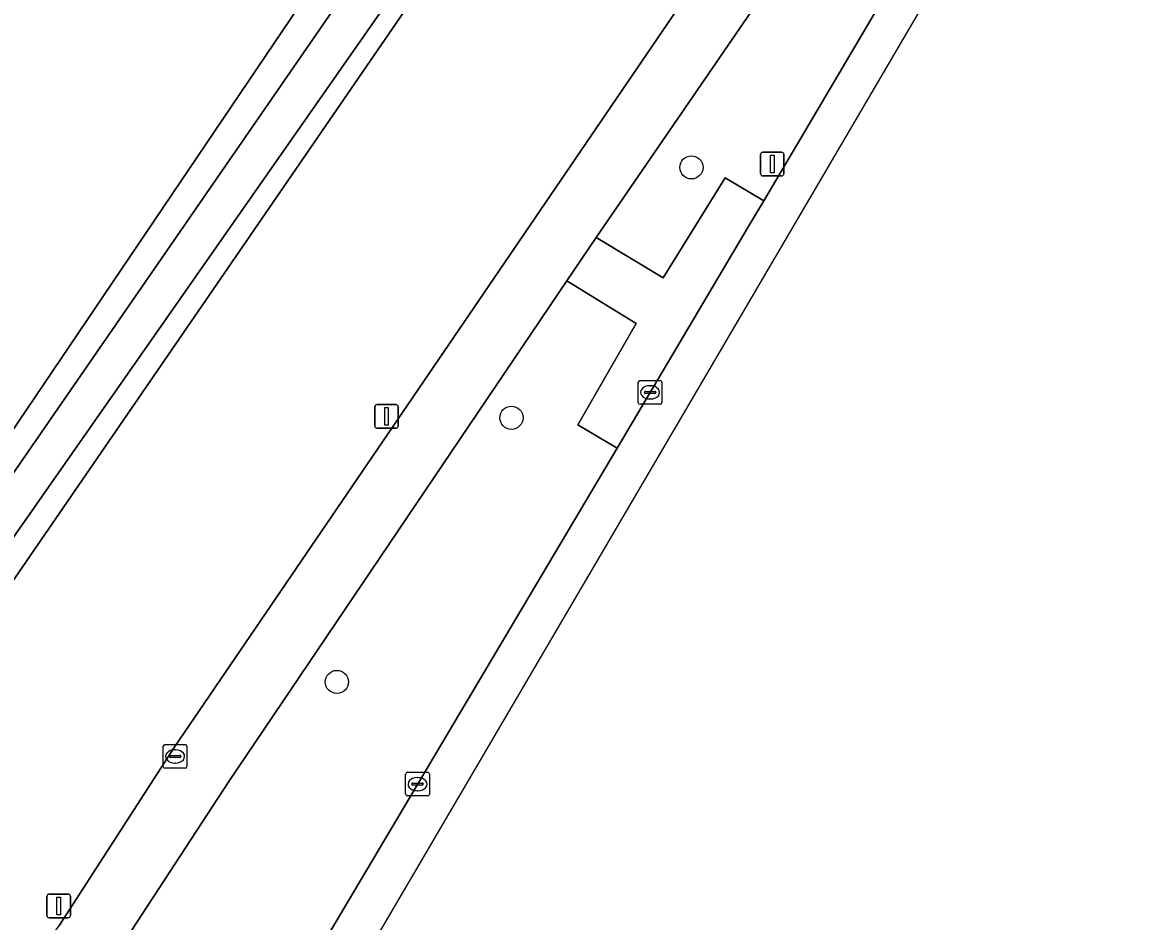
# Model space of a CAD drawing. Extents: x 158132 to 159664, y 385256 to 387218.
# Drawn here: x 159461.39 to 159508.97, y 385616.85 to 385654.79 of the extents above; entities that cross this region are included whole.
import ezdxf

# ---------------------------------------------------------------- set-up
doc = ezdxf.new("R2010")
doc.units = 0
for name, color, linetype in [('IMGEO_Berm_groen', 7, 'Continuous'), ('IMGEO_Boom', 7, 'Continuous'), ('IMGEO_Fietspad_gesloten', 7, 'Continuous'), ('IMGEO_Gemengd_bos', 7, 'Continuous'), ('IMGEO_Kolk', 7, 'Continuous'), ('IMGEO_Lichtmast', 7, 'Continuous'), ('IMGEO_Oever', 7, 'Continuous'), ('IMGEO_Rijbaan_lokaal_gesloten', 7, 'Continuous'), ('IMGEO_Rioolput', 7, 'Continuous'), ('IMGEO_Voetpad_open', 7, 'Continuous'), ('IMGEO_Waterloop', 7, 'Continuous')]:
    doc.layers.add(name, color=color, linetype=linetype)

msp = doc.modelspace()

# ---------------------------------------------------------------- linework, layer by layer
at = {"layer": 'IMGEO_Berm_groen'}
for points in [[(159500, 385666.681), (159485.615, 385645.713), (159488.44, 385644.013), (159491.056, 385648.236), (159492.687, 385647.267), (159500, 385659.649)], [(159486.491, 385636.827), (159484.831, 385637.813), (159487.299, 385642.082), (159484.366, 385643.892), (159470.101, 385622.763), (159465.304, 385615.407)], [(159368.476, 385449.027), (159364.497, 385441.803), (159367.787, 385443.209), (159369.039, 385443.95), (159370.193, 385444.779), (159373.174, 385450.315), (159374.834, 385453.308), (159384.114, 385470.04), (159395.51, 385489.524), (159401.845, 385500), (159405.1, 385505.382), (159415.675, 385521.795), (159427.275, 385538.785), (159438.122, 385555.049), (159440.793, 385559.563), (159442.227, 385561.786), (159474.05, 385615.878), (159486.491, 385636.827)]]:
    msp.add_lwpolyline(points, dxfattribs=at)
at = {"layer": 'IMGEO_Boom'}
for centre in [(159489.634, 385648.679), (159482.033, 385638.11), (159474.662, 385626.958)]:
    msp.add_circle(centre, 0.489, dxfattribs=at)
at = {"layer": 'IMGEO_Fietspad_gesloten'}
for points in [[(159501.232, 385673.246), (159500, 385671.439), (159467.795, 385624.195), (159462.952, 385616.695)], [(159465.304, 385615.407), (159470.101, 385622.763), (159484.366, 385643.892), (159485.615, 385645.713), (159500, 385666.681)]]:
    msp.add_lwpolyline(points, dxfattribs=at)
at = {"layer": 'IMGEO_Gemengd_bos'}
for points in [[(159331.512, 385623.597), (159362.376, 385606.446), (159365.918, 385604.015), (159416.367, 385572.963), (159445.368, 385614.517), (159481.014, 385667.243), (159483.848, 385671.897), (159484.375, 385680.168), (159492.315, 385691.406)], [(159493.352, 385690.734), (159485.879, 385679.522), (159485.62, 385670.506), (159482.886, 385662.99), (159480.165, 385659.135), (159448.136, 385612.543), (159419.165, 385571.033), (159417.864, 385569.346), (159360.801, 385604.704), (159330.651, 385621.297)], [(159398.87, 385528.731), (159422.983, 385564.547), (159448.11, 385601.527), (159451.071, 385605.708), (159452.241, 385606.73), (159453.89, 385607.616), (159454.789, 385607.713), (159455.576, 385608.317), (159456.774, 385608.57), (159457.009, 385608.467), (159462.952, 385616.695), (159467.795, 385624.195), (159500, 385671.439), (159501.232, 385673.246)]]:
    msp.add_lwpolyline(points, dxfattribs=at)
at = {"layer": 'IMGEO_Kolk'}
for p, q in [((159487.462, 385639.682), (159488.314, 385639.682)), ((159487.387, 385638.756), (159487.387, 385639.608)), ((159487.646, 385639.176), (159487.646, 385639.188)), ((159487.689, 385639.225), (159488.087, 385639.225)), ((159487.875, 385639.462), (159487.9, 385639.462)), ((159488.13, 385639.188), (159488.13, 385639.176)), ((159488.388, 385639.608), (159488.388, 385638.756)), ((159488.084, 385639.139), (159487.686, 385639.139)), ((159487.898, 385638.902), (159487.873, 385638.902)), ((159488.314, 385638.682), (159487.462, 385638.682)), ((159477.567, 385622.22), (159477.567, 385623.072)), ((159477.642, 385623.146), (159478.494, 385623.146)), ((159478.568, 385623.072), (159478.568, 385622.22)), ((159477.826, 385622.64), (159477.826, 385622.652)), ((159478.264, 385622.603), (159477.866, 385622.603)), ((159477.869, 385622.689), (159478.267, 385622.689)), ((159478.055, 385622.926), (159478.08, 385622.926)), ((159478.31, 385622.652), (159478.31, 385622.64)), ((159478.494, 385622.146), (159477.642, 385622.146)), ((159478.078, 385622.366), (159478.053, 385622.366))]:
    msp.add_line(p, q, dxfattribs=at)
for points in [[(159487.462, 385639.682), (159488.314, 385639.682)], [(159487.387, 385638.756), (159487.387, 385639.608)], [(159488.388, 385639.608), (159488.388, 385638.756)], [(159488.314, 385638.682), (159487.462, 385638.682)], [(159477.567, 385622.22), (159477.567, 385623.072)], [(159477.642, 385623.146), (159478.494, 385623.146)], [(159478.568, 385623.072), (159478.568, 385622.22)], [(159478.494, 385622.146), (159477.642, 385622.146)]]:
    msp.add_lwpolyline(points, dxfattribs=at)
for centre, radius, start, end in [((159487.464, 385639.606), 0.0765, 91.552, 178.448), ((159487.464, 385639.606), 0.0765, 91.552, 178.448), ((159488.312, 385639.606), 0.0765, 1.552, 88.448), ((159488.312, 385639.606), 0.0765, 1.552, 88.448), ((159487.686, 385639.185), 0.0403, 85.8775, 175.7526), ((159487.683, 385639.175), 0.0366, 178.938, 274.7102), ((159488.087, 385639.182), 0.043, 264.8664, 352.4533), ((159488.091, 385639.187), 0.0386, 1.7309, 96.639), ((159487.464, 385638.758), 0.0765, 181.552, 268.448), ((159487.464, 385638.758), 0.0765, 181.552, 268.448), ((159488.312, 385638.758), 0.0765, 271.552, 358.448), ((159488.312, 385638.758), 0.0765, 271.552, 358.448), ((159477.644, 385623.07), 0.0765, 91.552, 178.448), ((159477.644, 385623.07), 0.0765, 91.552, 178.448), ((159478.492, 385623.07), 0.0765, 1.552, 88.448), ((159478.492, 385623.07), 0.0765, 1.552, 88.448), ((159477.866, 385622.649), 0.0403, 85.8775, 175.7526), ((159477.863, 385622.639), 0.0366, 178.938, 274.7102), ((159478.267, 385622.646), 0.043, 264.8664, 352.4533), ((159478.271, 385622.651), 0.0386, 1.7309, 96.639), ((159477.644, 385622.222), 0.0765, 181.552, 268.448), ((159477.644, 385622.222), 0.0765, 181.552, 268.448), ((159478.492, 385622.222), 0.0765, 271.552, 358.448), ((159478.492, 385622.222), 0.0765, 271.552, 358.448)]:
    msp.add_arc(centre, radius, start, end, dxfattribs=at)
for centre, major_axis, ratio, start_param, end_param in [((159487.874, 385639.182), (-0.387, 0.002), 0.722429, 4.712389, 7.853982), ((159487.899, 385639.182), (-0.39, 0.002), 0.717154, 1.570796, 4.712389), ((159478.054, 385622.646), (-0.387, 0.002), 0.722429, 4.712389, 7.853982), ((159478.079, 385622.646), (-0.39, 0.002), 0.717154, 1.570796, 4.712389)]:
    msp.add_ellipse(centre, major_axis=major_axis, ratio=ratio, start_param=start_param, end_param=end_param, dxfattribs=at)
at = {"layer": 'IMGEO_Lichtmast'}
for p, q in [((159492.55, 385648.42), (159492.55, 385649.22)), ((159492.55, 385649.22), (159492.55, 385648.42)), ((159492.65, 385649.32), (159493.44, 385649.32)), ((159493.44, 385649.32), (159492.65, 385649.32)), ((159493.54, 385649.22), (159493.54, 385648.42)), ((159493.54, 385648.42), (159493.54, 385649.22)), ((159493.44, 385648.32), (159492.65, 385648.32)), ((159492.65, 385648.32), (159493.44, 385648.32)), ((159476.263, 385637.767), (159476.263, 385638.567)), ((159476.263, 385638.567), (159476.263, 385637.767)), ((159476.363, 385638.667), (159477.153, 385638.667)), ((159477.153, 385638.667), (159476.363, 385638.667)), ((159477.253, 385638.567), (159477.253, 385637.767)), ((159477.253, 385637.767), (159477.253, 385638.567)), ((159477.153, 385637.667), (159476.363, 385637.667)), ((159476.363, 385637.667), (159477.153, 385637.667)), ((159462.42, 385617.102), (159462.42, 385617.902)), ((159462.42, 385617.902), (159462.42, 385617.102)), ((159462.52, 385618.002), (159463.31, 385618.002)), ((159463.31, 385618.002), (159462.52, 385618.002)), ((159463.41, 385617.902), (159463.41, 385617.102)), ((159463.41, 385617.102), (159463.41, 385617.902)), ((159463.31, 385617.002), (159462.52, 385617.002)), ((159462.52, 385617.002), (159463.31, 385617.002))]:
    msp.add_line(p, q, dxfattribs=at)
for points in [[(159492.97, 385649.195), (159493.12, 385649.195), (159493.12, 385648.445), (159492.97, 385648.445), (159492.97, 385649.195)], [(159476.683, 385638.542), (159476.833, 385638.542), (159476.833, 385637.792), (159476.683, 385637.792), (159476.683, 385638.542)], [(159462.84, 385617.877), (159462.99, 385617.877), (159462.99, 385617.127), (159462.84, 385617.127), (159462.84, 385617.877)]]:
    msp.add_lwpolyline(points, dxfattribs=at)
for centre, start, end in [((159492.65, 385649.22), 90, 180), ((159492.65, 385649.22), 90, 180), ((159493.44, 385649.22), 0, 90), ((159493.44, 385649.22), 360, 90), ((159492.65, 385648.42), 180, 270), ((159492.65, 385648.42), 180, 270), ((159493.44, 385648.42), 270, 0), ((159493.44, 385648.42), 270, 0), ((159476.363, 385638.567), 90, 180), ((159476.363, 385638.567), 90, 180), ((159477.153, 385638.567), 0, 90), ((159477.153, 385638.567), 360, 90), ((159476.363, 385637.767), 180, 270), ((159476.363, 385637.767), 180, 270), ((159477.153, 385637.767), 270, 0), ((159477.153, 385637.767), 270, 0), ((159462.52, 385617.902), 90, 180), ((159462.52, 385617.902), 90, 180), ((159463.31, 385617.902), 0, 90), ((159463.31, 385617.902), 360, 90), ((159462.52, 385617.102), 180, 270), ((159462.52, 385617.102), 180, 270), ((159463.31, 385617.102), 270, 0), ((159463.31, 385617.102), 270, 0)]:
    msp.add_arc(centre, 0.1, start, end, dxfattribs=at)
at = {"layer": 'IMGEO_Oever'}
for points in [[(159492.315, 385691.406), (159484.375, 385680.168), (159483.848, 385671.897), (159481.014, 385667.243), (159445.368, 385614.517), (159416.367, 385572.963), (159365.918, 385604.015), (159362.376, 385606.446), (159331.512, 385623.597)], [(159330.651, 385621.297), (159360.801, 385604.704), (159417.864, 385569.346), (159419.165, 385571.033), (159448.136, 385612.543), (159480.165, 385659.135), (159482.886, 385662.99), (159485.62, 385670.506), (159485.879, 385679.522), (159493.352, 385690.734)], [(159416.874, 385571.895), (159474.475, 385655.292), (159480.675, 385664.974), (159484.199, 385670.749), (159485.006, 385670.324), (159482.331, 385663.572), (159417.447, 385570.791)]]:
    msp.add_lwpolyline(points, dxfattribs=at)
at = {"layer": 'IMGEO_Rijbaan_lokaal_gesloten'}
msp.add_lwpolyline([(159381.181, 385462.724), (159429.52, 385536.377), (159508.972, 385671.83), (159507.647, 385672.616), (159505.616, 385669.1), (159500, 385659.649), (159492.687, 385647.267), (159492.063, 385646.21), (159486.491, 385636.827), (159474.05, 385615.878), (159442.227, 385561.786), (159440.793, 385559.563), (159438.122, 385555.049), (159427.275, 385538.785), (159415.675, 385521.795)], dxfattribs=at)
at = {"layer": 'IMGEO_Rioolput'}
for p, q in [((159467.333, 385623.39), (159467.333, 385624.242)), ((159467.408, 385624.316), (159468.26, 385624.316)), ((159467.821, 385624.096), (159467.846, 385624.096)), ((159468.334, 385624.242), (159468.334, 385623.39)), ((159467.592, 385623.81), (159467.592, 385623.822)), ((159468.03, 385623.773), (159467.632, 385623.773)), ((159467.635, 385623.859), (159468.033, 385623.859)), ((159467.844, 385623.536), (159467.819, 385623.536)), ((159468.076, 385623.822), (159468.076, 385623.81)), ((159468.26, 385623.316), (159467.408, 385623.316))]:
    msp.add_line(p, q, dxfattribs=at)
for points in [[(159467.333, 385623.39), (159467.333, 385624.242)], [(159467.408, 385624.316), (159468.26, 385624.316)], [(159468.334, 385624.242), (159468.334, 385623.39)], [(159468.26, 385623.316), (159467.408, 385623.316)]]:
    msp.add_lwpolyline(points, dxfattribs=at)
for centre, radius, start, end in [((159467.41, 385624.24), 0.0765, 91.552, 178.448), ((159467.41, 385624.24), 0.0765, 91.552, 178.448), ((159468.258, 385624.24), 0.0765, 1.552, 88.448), ((159468.258, 385624.24), 0.0765, 1.552, 88.448), ((159467.632, 385623.819), 0.0403, 85.8775, 175.7526), ((159467.629, 385623.809), 0.0366, 178.938, 274.7102), ((159468.033, 385623.816), 0.043, 264.8664, 352.4533), ((159468.037, 385623.821), 0.0386, 1.7309, 96.639), ((159467.41, 385623.392), 0.0765, 181.552, 268.448), ((159467.41, 385623.392), 0.0765, 181.552, 268.448), ((159468.258, 385623.392), 0.0765, 271.552, 358.448), ((159468.258, 385623.392), 0.0765, 271.552, 358.448)]:
    msp.add_arc(centre, radius, start, end, dxfattribs=at)
for centre, major_axis, ratio, start_param, end_param in [((159467.82, 385623.816), (-0.387, 0.002), 0.722429, 4.712389, 7.853982), ((159467.845, 385623.816), (-0.39, 0.002), 0.717154, 1.570796, 4.712389)]:
    msp.add_ellipse(centre, major_axis=major_axis, ratio=ratio, start_param=start_param, end_param=end_param, dxfattribs=at)
at = {"layer": 'IMGEO_Voetpad_open'}
msp.add_lwpolyline([(159485.615, 385645.713), (159484.366, 385643.892), (159487.299, 385642.082), (159484.831, 385637.813), (159486.491, 385636.827), (159492.063, 385646.21), (159492.687, 385647.267), (159491.056, 385648.236), (159488.44, 385644.013)], close=True, dxfattribs=at)
at = {"layer": 'IMGEO_Waterloop'}
msp.add_lwpolyline([(159417.447, 385570.791), (159482.331, 385663.572), (159485.006, 385670.324), (159484.199, 385670.749), (159480.675, 385664.974), (159474.475, 385655.292), (159416.874, 385571.895)], dxfattribs=at)

doc.saveas('drawing.dxf')
